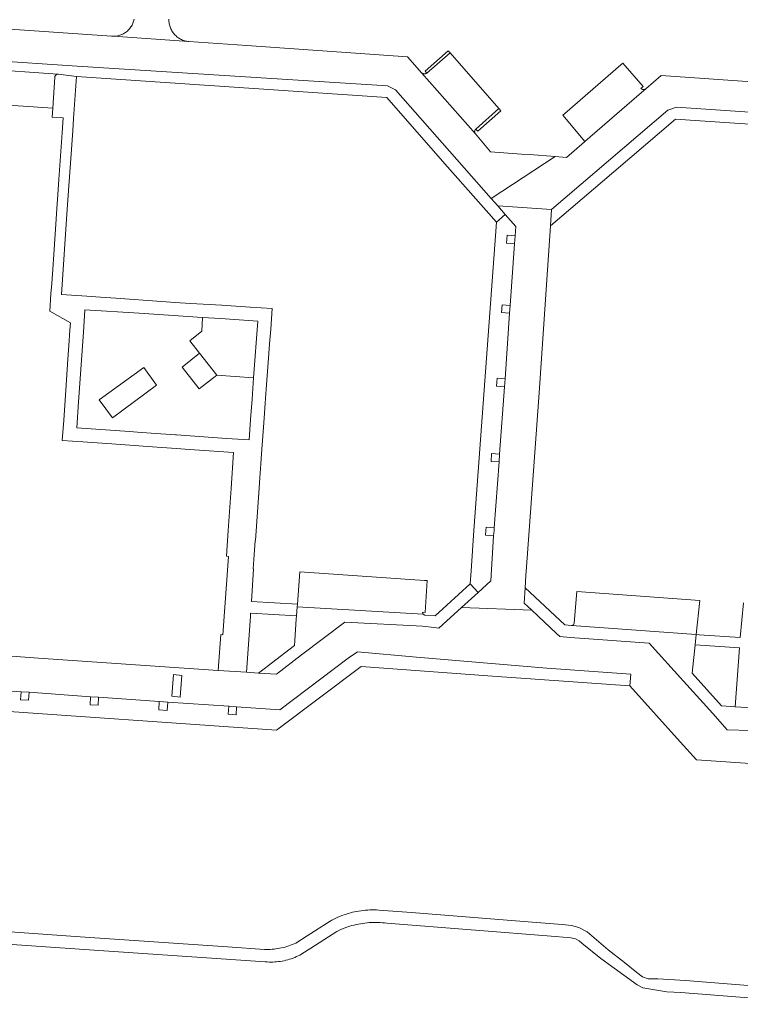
# Model space of a CAD drawing. Extents: x 146402 to 164798, y 455483 to 464134.
# Tile 391 of 575: x 158199 to 158303, y 461182 to 461324. Entities that reach past the tile are written whole.
import ezdxf

# ---------------------------------------------------------------- set-up
doc = ezdxf.new("R2010")
doc.units = 0
doc.header["$LTSCALE"] = 0.2
for name, color, linetype, lineweight in [('B-XX-VH-VERHARDING_BETONSTRAATSTEEN-GV', 252, 'CONTINUOUS', 18), ('B-XX-VH-VERHARDING_TEGEL-GV', 252, 'CONTINUOUS', 18), ('B-XX-VH-VERHARDING_TEGEL_RUBBER-GV', 252, 'CONTINUOUS', 18)]:
    doc.layers.add(name, color=color, linetype=linetype, lineweight=lineweight)

msp = doc.modelspace()

# ---------------------------------------------------------------- linework, layer by layer
at = {"layer": 'B-XX-VH-VERHARDING_BETONSTRAATSTEEN-GV'}
for points in [[(158181.316, 461318.627), (158207.246, 461316.906), (158251.945, 461314.066), (158253.106, 461313.493), (158266.898, 461297.818), (158276.089, 461303.883), (158272.39, 461304.16), (158271.269, 461304.236), (158266.77, 461304.54), (158264.608, 461307.136), (158256.883, 461315.912), (158254.83, 461318.26), (158231.65, 461319.88), (158223.34, 461320.45), (158223.286, 461320.454), (158212.461, 461321.205), (158212.305, 461321.209), (158212.15, 461321.22), (158205.95, 461321.64), (158181.41, 461323.36)], [(158215.433, 461323.697), (158215.401, 461323.545), (158215.362, 461323.394), (158215.314, 461323.246), (158215.26, 461323.1), (158215.197, 461322.957), (158215.128, 461322.817), (158215.051, 461322.682), (158214.968, 461322.55), (158214.878, 461322.423), (158214.781, 461322.301), (158214.679, 461322.183), (158214.57, 461322.072), (158214.456, 461321.966), (158214.337, 461321.865), (158214.212, 461321.772), (158214.083, 461321.684), (158213.95, 461321.604), (158213.813, 461321.53), (158213.672, 461321.464), (158213.528, 461321.404), (158213.381, 461321.353), (158213.231, 461321.308), (158213.08, 461321.272), (158212.927, 461321.244), (158212.772, 461321.223), (158212.617, 461321.21), (158212.461, 461321.205), (158223.286, 461320.454), (158223.184, 461320.466), (158223.027, 461320.49), (158222.872, 461320.523), (158222.718, 461320.563), (158222.567, 461320.61), (158222.418, 461320.665), (158222.272, 461320.728), (158222.13, 461320.798), (158221.991, 461320.875), (158221.856, 461320.959), (158221.726, 461321.049), (158221.601, 461321.146), (158221.48, 461321.25), (158221.365, 461321.359), (158221.255, 461321.474), (158221.152, 461321.594), (158221.054, 461321.719), (158220.963, 461321.849), (158220.879, 461321.984), (158220.802, 461322.122), (158220.731, 461322.264), (158220.668, 461322.41), (158220.613, 461322.558), (158220.565, 461322.71), (158220.524, 461322.863), (158220.491, 461323.018), (158220.467, 461323.175), (158220.45, 461323.333), (158220.441, 461323.491), (158220.44, 461323.65)], [(158304.452, 461314.665), (158291.37, 461315.56), (158289.168, 461313.632), (158289.16, 461313.626), (158289.152, 461313.62), (158288.21, 461312.82), (158280.383, 461306.052), (158280.321, 461305.998), (158277.74, 461303.76), (158276.089, 461303.883), (158266.898, 461297.818), (158267.821, 461296.768), (158275.571, 461296.243), (158292.356, 461310.573), (158293.576, 461310.976), (158364.745, 461306.12)], [(158311.091, 461220.991), (158300.906, 461221.256), (158298.804, 461223.594), (158294.579, 461228.292), (158289.651, 461233.772), (158278.272, 461234.586), (158276.79, 461234.692), (158276.308, 461235.143), (158272.721, 461238.496), (158262.591, 461238.868), (158259.933, 461236.452), (158259.359, 461235.93), (158258.679, 461236.014), (158256.978, 461236.223), (158245.771, 461236.797), (158239.561, 461232.058), (158235.933, 461229.29), (158233.34, 461229.45), (158231.64, 461229.555), (158227.53, 461229.81), (158201.64, 461231.61), (158186.74, 461232.69)], [(158170.576, 461225.781), (158228.337, 461221.737), (158235.96, 461221.203), (158248.16, 461230.37), (158267.079, 461229.007), (158286.88, 461227.58), (158287.002, 461229.276), (158274.923, 461230.146), (158256.138, 461231.75), (158247.6, 461232.487), (158246.269, 461231.603), (158236.417, 461224.13), (158230.2, 461224.57), (158230.12, 461223.44), (158228.99, 461223.52), (158229.07, 461224.65), (158220.29, 461225.27), (158220.2, 461224.04), (158218.97, 461224.13), (158219.06, 461225.36), (158210.31, 461225.98), (158210.25, 461224.81), (158209.08, 461224.87), (158209.14, 461226.04), (158200.29, 461226.67), (158200.21, 461225.53), (158199.07, 461225.61), (158199.15, 461226.75), (158190.42, 461227.34)], [(158190.42, 461227.34), (158199.15, 461226.75), (158200.29, 461226.67), (158209.14, 461226.04), (158210.31, 461225.98), (158219.06, 461225.36), (158220.29, 461225.27), (158229.07, 461224.65), (158230.2, 461224.57), (158236.417, 461224.13), (158246.269, 461231.603), (158247.6, 461232.487), (158256.138, 461231.75), (158274.923, 461230.146), (158287.002, 461229.276), (158286.88, 461227.58), (158294.11, 461219.54), (158296.45, 461216.94), (158309.83, 461216.04)]]:
    msp.add_lwpolyline(points, dxfattribs=at)
for points in [[(158260.96, 461318.83), (158260.696, 461319.13), (158257.356, 461316.19), (158257.616, 461315.904)], [(158268, 461310.78), (158260.96, 461318.83), (158257.616, 461315.904), (158257.606, 461315.898), (158257.595, 461315.892), (158257.584, 461315.886), (158257.573, 461315.881), (158257.562, 461315.875), (158257.551, 461315.87), (158257.54, 461315.865), (158257.529, 461315.86), (158257.517, 461315.855), (158257.506, 461315.851), (158257.495, 461315.847), (158257.483, 461315.843), (158257.471, 461315.839), (158257.46, 461315.835), (158257.448, 461315.832), (158257.436, 461315.828), (158257.424, 461315.825), (158257.412, 461315.823), (158257.4, 461315.82), (158257.388, 461315.817), (158257.376, 461315.815), (158257.364, 461315.813), (158257.352, 461315.812), (158257.34, 461315.81), (158257.328, 461315.809), (158257.316, 461315.808), (158257.304, 461315.807), (158257.291, 461315.806), (158257.279, 461315.805), (158257.267, 461315.805), (158257.255, 461315.805), (158257.248, 461315.805), (158257.242, 461315.805), (158257.23, 461315.806), (158257.218, 461315.806), (158257.206, 461315.807), (158257.193, 461315.808), (158257.181, 461315.809), (158257.169, 461315.81), (158257.157, 461315.812), (158257.145, 461315.814), (158257.133, 461315.816), (158257.121, 461315.818), (158257.109, 461315.821), (158257.097, 461315.823), (158257.085, 461315.826), (158257.073, 461315.829), (158257.061, 461315.832), (158257.05, 461315.836), (158257.038, 461315.84), (158257.026, 461315.844), (158257.015, 461315.848), (158257.003, 461315.852), (158256.992, 461315.856), (158256.981, 461315.861), (158256.969, 461315.866), (158256.958, 461315.871), (158256.947, 461315.876), (158256.936, 461315.882), (158256.925, 461315.887), (158256.915, 461315.893), (158256.904, 461315.899), (158256.894, 461315.906), (158256.883, 461315.912), (158264.608, 461307.136), (158264.592, 461307.157), (158264.587, 461307.165), (158264.582, 461307.172), (158264.578, 461307.179), (158264.573, 461307.187), (158264.568, 461307.194), (158264.564, 461307.202), (158264.56, 461307.21), (158264.556, 461307.218), (158264.552, 461307.225), (158264.548, 461307.233), (158264.544, 461307.241), (158264.541, 461307.249), (158264.537, 461307.258), (158264.534, 461307.266), (158264.531, 461307.274), (158264.528, 461307.282), (158264.525, 461307.291), (158264.522, 461307.299), (158264.519, 461307.308), (158264.517, 461307.316), (158264.515, 461307.325), (158264.513, 461307.333), (158264.511, 461307.342), (158264.509, 461307.35), (158264.507, 461307.359), (158264.506, 461307.368), (158264.504, 461307.376), (158264.503, 461307.385), (158264.502, 461307.394), (158264.501, 461307.403), (158264.501, 461307.412), (158264.5, 461307.42), (158264.499, 461307.429), (158264.499, 461307.438), (158264.499, 461307.447), (158264.499, 461307.456), (158264.499, 461307.464), (158264.5, 461307.473), (158264.5, 461307.482), (158264.501, 461307.491), (158264.501, 461307.5), (158264.502, 461307.508), (158264.503, 461307.517), (158264.505, 461307.526), (158264.506, 461307.535), (158264.508, 461307.543), (158264.509, 461307.552), (158264.511, 461307.561), (158264.513, 461307.569), (158264.515, 461307.578), (158264.518, 461307.586), (158264.52, 461307.595), (158264.523, 461307.603), (158264.525, 461307.612), (158264.528, 461307.62), (158264.531, 461307.628), (158264.534, 461307.637), (158264.538, 461307.645), (158264.541, 461307.653), (158264.545, 461307.661), (158264.549, 461307.669), (158264.552, 461307.677), (158264.556, 461307.685), (158264.561, 461307.693), (158264.565, 461307.7), (158264.569, 461307.708), (158264.574, 461307.716), (158264.579, 461307.723), (158264.583, 461307.73), (158264.588, 461307.738), (158264.593, 461307.745), (158264.599, 461307.752), (158264.604, 461307.759), (158264.609, 461307.766), (158264.615, 461307.773), (158264.621, 461307.78), (158264.626, 461307.786), (158264.632, 461307.793), (158264.638, 461307.799), (158264.644, 461307.806), (158264.651, 461307.812), (158264.657, 461307.818), (158264.663, 461307.824), (158264.67, 461307.83)], [(158288.763, 461313.96), (158285.863, 461317.34), (158285.56, 461317.08), (158277.49, 461310.1), (158277.185, 461309.843), (158280.383, 461306.052), (158288.21, 461312.82), (158289.152, 461313.62), (158289.144, 461313.616), (158289.135, 461313.611), (158289.127, 461313.606), (158289.119, 461313.602), (158289.11, 461313.597), (158289.102, 461313.593), (158289.093, 461313.589), (158289.084, 461313.584), (158289.075, 461313.58), (158289.066, 461313.577), (158289.058, 461313.573), (158289.049, 461313.57), (158289.039, 461313.566), (158289.03, 461313.563), (158289.021, 461313.56), (158289.012, 461313.557), (158289.003, 461313.555), (158288.993, 461313.552), (158288.984, 461313.55), (158288.974, 461313.548), (158288.965, 461313.546), (158288.955, 461313.544), (158288.946, 461313.542), (158288.937, 461313.541), (158288.927, 461313.539), (158288.917, 461313.538), (158288.908, 461313.537), (158288.898, 461313.536), (158288.889, 461313.536), (158288.879, 461313.535), (158288.869, 461313.535), (158288.859, 461313.535), (158288.85, 461313.535), (158288.84, 461313.535), (158288.831, 461313.535), (158288.821, 461313.536), (158288.811, 461313.536), (158288.802, 461313.537), (158288.792, 461313.538), (158288.782, 461313.539), (158288.773, 461313.541), (158288.763, 461313.542), (158288.754, 461313.544), (158288.744, 461313.546), (158288.735, 461313.548), (158288.725, 461313.55), (158288.716, 461313.552), (158288.707, 461313.555), (158288.698, 461313.557), (158288.688, 461313.56), (158288.679, 461313.563), (158288.67, 461313.566), (158288.661, 461313.569), (158288.652, 461313.573), (158288.643, 461313.577), (158288.634, 461313.58), (158288.625, 461313.584), (158288.617, 461313.588), (158288.608, 461313.593), (158288.599, 461313.597), (158288.591, 461313.602), (158288.582, 461313.606), (158288.574, 461313.611), (158288.566, 461313.616), (158288.557, 461313.621), (158288.549, 461313.626), (158288.541, 461313.632), (158288.533, 461313.637), (158288.526, 461313.643), (158288.518, 461313.649), (158288.51, 461313.655), (158288.503, 461313.661), (158288.495, 461313.667), (158288.488, 461313.673), (158288.481, 461313.68), (158288.474, 461313.687), (158288.467, 461313.693), (158288.46, 461313.7)], [(158268.265, 461310.481), (158268, 461310.78), (158264.67, 461307.83), (158264.935, 461307.531)], [(158275.571, 461296.243), (158267.821, 461296.768), (158268.916, 461295.523), (158270.444, 461293.787), (158270.338, 461292.447), (158270.248, 461291.307), (158269.61, 461282.43), (158269.52, 461281.29), (158268.88, 461271.84), (158268.78, 461270.69), (158268.1, 461261.01), (158268.01, 461259.86), (158267.32, 461250.38), (158267.287, 461250), (158267.22, 461249.22), (158266.846, 461242.735), (158264.983, 461241.042), (158262.591, 461238.868), (158272.721, 461238.496), (158271.633, 461239.513), (158271.772, 461241.71), (158271.89, 461243.57), (158271.94, 461244.08), (158272.363, 461250), (158273.78, 461269.83), (158275.41, 461293.87)], [(158222.284, 461229.11), (158221.09, 461229.213), (158220.887, 461226.091), (158222.054, 461225.959)], [(158220.887, 461226.091), (158221.09, 461229.213), (158222.284, 461229.11), (158222.054, 461225.959)]]:
    msp.add_lwpolyline(points, close=True, dxfattribs=at)
at = {"layer": 'B-XX-VH-VERHARDING_TEGEL-GV'}
for points in [[(158193.489, 461316.517), (158204.465, 461315.737), (158204.56, 461315.73), (158207.13, 461315.41), (158251.83, 461312.37), (158260.224, 461302.829), (158267.64, 461294.4), (158268.916, 461295.523), (158267.821, 461296.768), (158266.898, 461297.818), (158253.106, 461313.493), (158251.945, 461314.066), (158207.246, 461316.906), (158181.316, 461318.627)], [(158193.66, 461311.52), (158203.71, 461310.83), (158204.001, 461315.295), (158204.009, 461315.355), (158204.025, 461315.415), (158204.048, 461315.472), (158204.078, 461315.525), (158204.116, 461315.574), (158204.159, 461315.618), (158204.207, 461315.656), (158204.26, 461315.687), (158204.317, 461315.711), (158204.376, 461315.728), (158204.437, 461315.736), (158204.465, 461315.737), (158193.489, 461316.517)], [(158364.745, 461306.12), (158293.576, 461310.976), (158292.356, 461310.573), (158275.571, 461296.243), (158275.41, 461293.87), (158284.566, 461301.687), (158293.46, 461309.28), (158338.31, 461306.22)], [(158306.1, 461224.33), (158302.04, 461224.6), (158300.068, 461224.731), (158295.843, 461229.429), (158296.28, 461233.5), (158296.44, 461234.99), (158278.458, 461236.276), (158277.469, 461236.385), (158271.772, 461241.71), (158271.633, 461239.513), (158272.721, 461238.496), (158276.308, 461235.143), (158276.79, 461234.692), (158278.272, 461234.586), (158289.651, 461233.772), (158294.579, 461228.292), (158298.804, 461223.594), (158300.906, 461221.256), (158311.091, 461220.991)], [(158303.215, 461239.564), (158302.74, 461234.55), (158296.839, 461234.962), (158296.44, 461234.99), (158296.28, 461233.5), (158302.637, 461233.092), (158302.04, 461224.6), (158306.1, 461224.33)], [(158324.304, 461182.784), (158294.859, 461185.162), (158290.87, 461185.367), (158289.5, 461185.397), (158288.691, 461185.674), (158287.845, 461186.303), (158286.083, 461187.735), (158283.758, 461189.552), (158280.726, 461192.138), (158279.494, 461192.765), (158278.439, 461193.077), (158277.128, 461193.223), (158272.764, 461193.565), (158255.382, 461194.927), (158250.682, 461195.295), (158250.365, 461195.311), (158250.047, 461195.32), (158249.729, 461195.32), (158249.411, 461195.313), (158249.094, 461195.297), (158248.777, 461195.273), (158248.461, 461195.242), (158248.146, 461195.203), (158247.831, 461195.155), (158247.518, 461195.1), (158247.207, 461195.037), (158246.897, 461194.966), (158246.589, 461194.887), (158246.284, 461194.801), (158245.98, 461194.706), (158245.679, 461194.605), (158245.38, 461194.495), (158245.085, 461194.378), (158244.793, 461194.254), (158244.503, 461194.123), (158244.217, 461193.984), (158243.935, 461193.838), (158243.695, 461193.707), (158240.386, 461191.595), (158238.737, 461190.542), (158238.728, 461190.538), (158238.48, 461190.423), (158238.229, 461190.316), (158237.975, 461190.216), (158237.718, 461190.124), (158237.458, 461190.039), (158237.196, 461189.962), (158236.932, 461189.892), (158236.666, 461189.831), (158236.398, 461189.777), (158236.129, 461189.731), (158235.859, 461189.693), (158235.588, 461189.663), (158235.315, 461189.641), (158235.043, 461189.626), (158234.77, 461189.62), (158234.497, 461189.622), (158234.224, 461189.632), (158228.896, 461189.998), (158207.646, 461191.457), (158188.04, 461192.803)], [(158182.525, 461191.387), (158208.968, 461189.571), (158234.33, 461187.83), (158234.601, 461187.811), (158234.872, 461187.799), (158235.144, 461187.796), (158235.415, 461187.8), (158235.687, 461187.813), (158235.958, 461187.833), (158236.228, 461187.862), (158236.497, 461187.898), (158236.765, 461187.943), (158237.031, 461187.995), (158237.296, 461188.055), (158237.559, 461188.123), (158237.82, 461188.198), (158238.079, 461188.282), (158238.335, 461188.372), (158238.588, 461188.471), (158238.838, 461188.576), (158239.085, 461188.689), (158239.329, 461188.81), (158239.569, 461188.937), (158239.61, 461188.96), (158240.918, 461189.806), (158244.64, 461192.216), (158244.757, 461192.273), (158245.043, 461192.407), (158245.332, 461192.533), (158245.625, 461192.652), (158245.92, 461192.763), (158246.218, 461192.867), (158246.519, 461192.963), (158246.822, 461193.052), (158247.127, 461193.133), (158247.434, 461193.206), (158247.743, 461193.271), (158248.053, 461193.329), (158248.365, 461193.378), (158248.678, 461193.42), (158248.992, 461193.454), (158249.306, 461193.479), (158249.622, 461193.497), (158249.937, 461193.507), (158250.253, 461193.509), (158250.568, 461193.503), (158250.884, 461193.488), (158251.198, 461193.466), (158251.513, 461193.436), (158251.826, 461193.398), (158276.133, 461191.493), (158278.341, 461191.285), (158279.027, 461191.148), (158279.555, 461190.851), (158279.964, 461190.52), (158282.7, 461188.301), (158287.915, 461184.494), (158288.715, 461184.094), (158289.603, 461183.94), (158292.169, 461183.529), (158294.198, 461183.415), (158315.564, 461181.71)]]:
    msp.add_lwpolyline(points, dxfattribs=at)
for points in [[(158204.56, 461315.73), (158204.465, 461315.737), (158204.437, 461315.736), (158204.376, 461315.728), (158204.317, 461315.711), (158204.26, 461315.687), (158204.207, 461315.656), (158204.159, 461315.618), (158204.116, 461315.574), (158204.078, 461315.525), (158204.048, 461315.472), (158204.025, 461315.415), (158204.009, 461315.355), (158204.001, 461315.295), (158203.71, 461310.83), (158203.622, 461309.573), (158205.23, 461309.46), (158205.08, 461307.31), (158204.6, 461300.55), (158204.453, 461298.43), (158204.31, 461296.36), (158203.847, 461289.752), (158203.7, 461287.656), (158203.556, 461285.565), (158203.454, 461284.098), (158203.28, 461281.6), (158206.26, 461279.92), (158206.19, 461278.88), (158206.037, 461276.664), (158205.9, 461274.69), (158205.58, 461270.2), (158205.431, 461268.043), (158205.282, 461265.893), (158205.08, 461262.96), (158208.04, 461262.76), (158210.132, 461262.61), (158212.23, 461262.46), (158216.72, 461262.15), (158218.747, 461262.007), (158220.83, 461261.86), (158224.133, 461261.626), (158229.766, 461261.233), (158229.403, 461256.045), (158228.982, 461250), (158228.721, 461246.27), (158229.019, 461246.249), (158228.239, 461234.971), (158227.937, 461234.995), (158227.53, 461229.81), (158231.64, 461229.555), (158232.19, 461237.613), (158232.181, 461238.082), (158238.841, 461237.711), (158238.935, 461239.006), (158238.963, 461239.39), (158232.343, 461239.771), (158232.624, 461244.445), (158232.601, 461244.447), (158232.74, 461246.46), (158232.882, 461248.527), (158232.907, 461248.525), (158233.39, 461255.42), (158233.543, 461257.557), (158233.69, 461259.61), (158233.793, 461261.016), (158234.17, 461266.17), (158234.33, 461268.327), (158234.48, 461270.36), (158234.8, 461274.8), (158234.955, 461276.896), (158235.11, 461278.99), (158235.331, 461281.977), (158232.14, 461282.189), (158230.09, 461282.324), (158228.049, 461282.459), (158223.554, 461282.703), (158221.36, 461282.855), (158219.364, 461282.993), (158212.806, 461283.469), (158210.587, 461283.616), (158208.615, 461283.747), (158204.95, 461283.99), (158205.804, 461296.287), (158206.58, 461307.56), (158206.706, 461309.357), (158207.13, 461315.41)], [(158270.444, 461293.787), (158268.916, 461295.523), (158267.64, 461294.4), (158264.404, 461250), (158263.98, 461244.18), (158263.841, 461242.301), (158264.983, 461241.042), (158266.846, 461242.735), (158267.22, 461249.22), (158266.06, 461249.32), (158266.119, 461250), (158266.16, 461250.48), (158267.32, 461250.38), (158268.01, 461259.86), (158266.86, 461259.95), (158266.95, 461261.1), (158268.1, 461261.01), (158268.78, 461270.69), (158267.63, 461270.79), (158267.73, 461271.94), (158268.88, 461271.84), (158269.52, 461281.29), (158268.38, 461281.38), (158268.47, 461282.52), (158269.61, 461282.43), (158270.248, 461291.307), (158269.108, 461291.397), (158269.198, 461292.537), (158270.338, 461292.447)], [(158208.121, 461278.581), (158208.346, 461281.81), (158216.175, 461281.291), (158225.3, 461280.687), (158227.893, 461280.515), (158233.242, 461280.161), (158232.644, 461271.972), (158232.421, 461268.917), (158232.207, 461265.979), (158231.992, 461263.04), (158228.746, 461263.266), (158221.543, 461263.767), (158221.388, 461263.778), (158216.476, 461264.12), (158214.762, 461264.24), (158207.16, 461264.769), (158207.422, 461268.534)], [(158227.893, 461280.515), (158225.3, 461280.687), (158225.201, 461278.731), (158223.449, 461277.333), (158224.832, 461275.539), (158227.33, 461272.375), (158232.644, 461271.972), (158233.242, 461280.161)], [(158257.26, 461242.79), (158239.3, 461244.05), (158238.963, 461239.39), (158238.935, 461239.006), (158257.08, 461237.92), (158256.98, 461238.2), (158257.379, 461238.176), (158257.659, 461242.766)], [(158264.983, 461241.042), (158263.841, 461242.301), (158258.79, 461237.71), (158257.34, 461237.8), (158257.08, 461237.92), (158238.935, 461239.006), (158238.841, 461237.711), (158238.803, 461237.189), (158238.53, 461233.41), (158233.34, 461229.45), (158235.933, 461229.29), (158239.561, 461232.058), (158245.771, 461236.797), (158256.978, 461236.223), (158258.679, 461236.014), (158259.359, 461235.93), (158259.933, 461236.452), (158262.591, 461238.868)], [(158296.938, 461239.909), (158279.218, 461241.214), (158278.838, 461236.65), (158278.74, 461236.39), (158278.458, 461236.276), (158296.44, 461234.99)]]:
    msp.add_lwpolyline(points, close=True, dxfattribs=at)
at = {"layer": 'B-XX-VH-VERHARDING_TEGEL_RUBBER-GV'}
for points in [[(158227.33, 461272.375), (158224.832, 461275.539), (158222.345, 461273.525), (158224.806, 461270.419)], [(158218.648, 461270.934), (158216.825, 461273.482), (158210.404, 461268.795), (158212.296, 461266.226)]]:
    msp.add_lwpolyline(points, close=True, dxfattribs=at)

doc.saveas('drawing.dxf')
